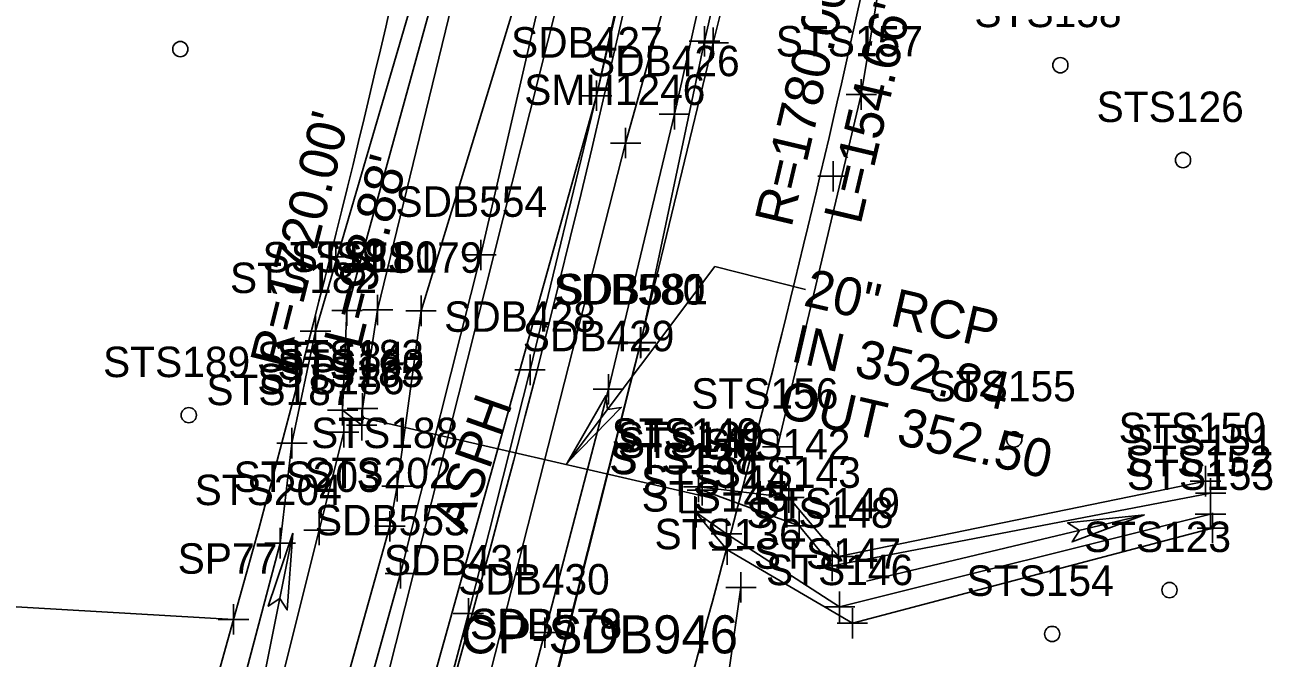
# Model space of a CAD drawing. Extents: x 941041 to 969446, y 397014 to 416764.
# Drawn here: x 951699.7 to 951863.7, y 401936.8 to 402019.9 of the extents above; entities that cross this region are included whole.
import ezdxf

# ---------------------------------------------------------------- set-up
doc = ezdxf.new("R2010")
doc.units = 0
for name, color, linetype in [('SURVEY - CENTERLINE - Preliminary', 7, 'Continuous'), ('SURVEY - CENTERLINE - Preliminary Text', 7, 'Continuous'), ('SURVEY - CONTROL with Text', 7, 'Continuous'), ('SURVEY - DRAINAGE - Area Shapes', 7, 'Continuous'), ('SURVEY - DRAINAGE - Area Shapes Text', 7, 'Continuous'), ('SURVEY - DRAINAGE - Pipes and Culverts', 7, 'Continuous'), ('SURVEY - DRAINAGE - Pipes and Culverts - Points - Locators', 7, 'Continuous'), ('SURVEY - DRAINAGE - Pipes and Culverts - Points - Numbers', 7, 'Continuous'), ('SURVEY - DRAINAGE - Pipes and Culverts Text', 7, 'Continuous'), ('SURVEY - DTM - Breaklines', 7, 'Continuous'), ('SURVEY - DTM - Breaklines - Points - Locators', 7, 'Continuous'), ('SURVEY - DTM - Breaklines - Points - Numbers', 7, 'Continuous'), ('SURVEY - DTM - Spot Points - Locators', 7, 'Continuous'), ('SURVEY - DTM - Spot Points - Point Numbers', 7, 'Continuous'), ('SURVEY - PROPERTY - ROW Lines', 7, 'Continuous'), ('SURVEY - PROPERTY - ROW Lines - Points - Locators', 7, 'Continuous'), ('SURVEY - PROPERTY - ROW Lines - Points - Numbers', 7, 'Continuous'), ('SURVEY - PROPERTY - ROW Lines Text', 7, 'Continuous'), ('SURVEY - PROPERTY - Station and Offset Flags', 7, 'Continuous'), ('SURVEY - TRANSPORTATION - Features', 7, 'Continuous'), ('SURVEY - TRANSPORTATION - Features - Points - Locators', 7, 'Continuous'), ('SURVEY - TRANSPORTATION - Features - Points - Numbers', 7, 'Continuous'), ('SURVEY - TRANSPORTATION - Features Text', 7, 'Continuous'), ('SURVEY - TRANSPORTATION - Roads', 7, 'Continuous'), ('SURVEY - TRANSPORTATION - Roads - Points - Locators', 7, 'Continuous'), ('SURVEY - TRANSPORTATION - Roads - Points - Numbers', 7, 'Continuous'), ('SURVEY - UTILITIES - Telephone (Underground) - Points - Locators', 7, 'Continuous'), ('SURVEY - UTILITIES - Telephone (Underground) - Points - Numbers', 7, 'Continuous'), ('SURVEY - UTILITIES - Telephone (Underground) with Text', 7, 'Continuous'), ('SURVEY - VEGETATION - Features - Points - Locators', 7, 'Continuous'), ('SURVEY - VEGETATION - Features - Points - Numbers', 7, 'Continuous'), ('SURVEY - VEGETATION - Features with Text', 7, 'Continuous')]:
    doc.layers.add(name, color=color, linetype=linetype)

msp = doc.modelspace()

# ---------------------------------------------------------------- linework, layer by layer
at = {"layer": 'SURVEY - CENTERLINE - Preliminary'}
msp.add_arc((950071.59, 402408.54), 1750, 344.25668, 356.86922, dxfattribs=at)
msp.add_arc((950071.59, 402408.54), 1750, 344.25668, 356.86922, dxfattribs=at)
at = {"layer": 'SURVEY - DRAINAGE - Area Shapes'}
msp.add_lwpolyline([(951700.87, 401746.35), (951774.75, 402010.64), (951792.79, 402092.19), (951801.74, 402143.33), (951810.36, 402212.73), (951816.98, 402285.74), (951824.51, 402408.74), (951782.01, 402368.73), (951684.92, 402370.62), (951481.94, 402305.97), (951387.27, 402042.09), (951373.38, 401763.75), (951399.25, 401491.59), (951580.93, 401378.04), (951700.87, 401746.35)], dxfattribs=at)
at = {"layer": 'SURVEY - DRAINAGE - Area Shapes Text'}
for p, q in [((951846.69, 401955.6), (951810.2, 401946.87)), ((951734.87, 401953.2), (951727.48, 401916.42))]:
    msp.add_line(p, q, dxfattribs=at)
for points in [[(951846.69, 401955.6), (951837.2, 401952.05), (951838.18, 401953.56), (951836.61, 401954.53)], [(951734.87, 401953.2), (951734.12, 401943.1), (951733.15, 401944.62), (951731.62, 401943.6)]]:
    msp.add_lwpolyline(points, close=True, dxfattribs=at)
for points in [[(951846.69, 401955.6), (951837.2, 401952.05), (951838.18, 401953.56), (951836.61, 401954.53), (951846.69, 401955.6)], [(951734.87, 401953.2), (951734.12, 401943.1), (951733.15, 401944.62), (951731.62, 401943.6), (951734.87, 401953.2)]]:
    msp.add_lwpolyline(points, dxfattribs=at)
at = {"layer": 'SURVEY - DRAINAGE - Pipes and Culverts'}
msp.add_line((951788.63, 401958.07), (951744.08, 401968.34), dxfattribs=at)
at = {"layer": 'SURVEY - DRAINAGE - Pipes and Culverts - Points - Locators'}
for p, q in [((951744.33, 401968.34), (951743.83, 401968.34)), ((951744.08, 401968.09), (951744.08, 401968.59)), ((951744.08, 401968.34), (951744.08, 401968.34)), ((951744.08, 401968.34), (951744.08, 401968.34)), ((951788.63, 401957.82), (951788.63, 401958.32)), ((951788.88, 401958.07), (951788.38, 401958.07)), ((951788.63, 401958.07), (951788.63, 401958.07)), ((951788.63, 401958.07), (951788.63, 401958.07))]:
    msp.add_line(p, q, dxfattribs=at)
at = {"layer": 'SURVEY - DRAINAGE - Pipes and Culverts Text'}
for p, q in [((951790.26, 401988.2), (951770.76, 401962.22)), ((951802.19, 401985.17), (951790.26, 401988.2))]:
    msp.add_line(p, q, dxfattribs=at)
msp.add_lwpolyline([(951770.93, 401962.45), (951775.96, 401971.24), (951776.18, 401969.45), (951778, 401969.71)], close=True, dxfattribs=at)
msp.add_lwpolyline([(951770.93, 401962.45), (951775.96, 401971.24), (951776.18, 401969.45), (951778, 401969.71), (951770.93, 401962.45)], dxfattribs=at)
at = {"layer": 'SURVEY - DTM - Breaklines'}
for points in [[(951797.83, 402119.16), (951792.79, 402092.19), (951783.96, 402050.25), (951774.75, 402010.64), (951766.01, 401974.63), (951757.91, 401942.64)], [(951782.19, 402115.69), (951778.49, 402118.5), (951773.05, 402116.84), (951764.79, 402071.79), (951753.2, 402032.18), (951737.84, 401979.72), (951734.74, 401965), (951733.2, 401951.87), (951720.43, 401903.54), (951705.73, 401854.46), (951689.89, 401796.87)], [(951776, 402115.05), (951767.08, 402071.03), (951755.24, 402030.75), (951741.96, 401982.43), (951741.39, 401969.33), (951743.91, 401967.37)], [(951777.83, 402114.56), (951769.38, 402071.21), (951757.43, 402029.62), (951745.99, 401982.5), (951744, 401969.57)], [(951798.53, 401964.53), (951809.52, 402010.79), (951816.92, 402055.83)], [(951741.54, 401966.43), (951738.31, 401953.6), (951725.36, 401901.78), (951711.36, 401854), (951694.1, 401793.59)], [(951788.15, 401959.27), (951800, 401957.88), (951806.51, 401950.12), (951854.72, 401960.02)], [(951788.63, 401958.83), (951801.37, 401954.14), (951805.7, 401948.89), (951855.39, 401958.43)], [(951787.66, 401956.03), (951791.91, 401951.02), (951808.35, 401941.36), (951855.64, 401953.86)], [(951787.85, 401955.92), (951791.82, 401953.11), (951806.65, 401943.51), (951855.38, 401955.67)], [(951764.29, 401846.89), (951786.91, 401898.07), (951793.71, 401946.07)], [(951757.91, 401942.64), (951748.91, 401908.74), (951736.59, 401865.48), (951724.5, 401825.07), (951710.74, 401779.65), (951700.87, 401746.35), (951686.15, 401698.24), (951675.84, 401665.07), (951663.6, 401627.53)]]:
    msp.add_lwpolyline(points, dxfattribs=at)
at = {"layer": 'SURVEY - DTM - Breaklines - Points - Locators'}
for p, q in [((951774.75, 402012.64), (951774.75, 402008.64)), ((951809.52, 402012.79), (951809.52, 402008.79)), ((951811.52, 402010.79), (951807.52, 402010.79)), ((951776.75, 402010.64), (951772.75, 402010.64)), ((951745.99, 401984.5), (951745.99, 401980.5)), ((951741.96, 401984.43), (951741.96, 401980.43)), ((951737.84, 401981.72), (951737.84, 401977.72)), ((951743.96, 401982.43), (951739.96, 401982.43)), ((951747.99, 401982.5), (951743.99, 401982.5)), ((951739.84, 401979.72), (951735.84, 401979.72)), ((951766.01, 401976.63), (951766.01, 401972.63)), ((951768.01, 401974.63), (951764.01, 401974.63)), ((951744, 401971.57), (951744, 401967.57)), ((951741.39, 401971.33), (951741.39, 401967.33)), ((951743.39, 401969.33), (951739.39, 401969.33)), ((951741.54, 401968.43), (951741.54, 401964.43)), ((951746, 401969.57), (951742, 401969.57)), ((951743.91, 401969.37), (951743.91, 401965.37)), ((951734.74, 401967), (951734.74, 401963)), ((951745.91, 401967.37), (951741.91, 401967.37)), ((951798.53, 401966.53), (951798.53, 401962.53)), ((951736.74, 401965), (951732.74, 401965)), ((951743.54, 401966.43), (951739.54, 401966.43)), ((951800.53, 401964.53), (951796.53, 401964.53)), ((951854.72, 401962.02), (951854.72, 401958.02)), ((951788.15, 401961.27), (951788.15, 401957.27)), ((951788.63, 401960.83), (951788.63, 401956.83)), ((951800, 401959.88), (951800, 401955.88)), ((951856.72, 401960.02), (951852.72, 401960.02)), ((951855.39, 401960.43), (951855.39, 401956.43)), ((951790.15, 401959.27), (951786.15, 401959.27)), ((951790.63, 401958.83), (951786.63, 401958.83)), ((951857.39, 401958.43), (951853.39, 401958.43)), ((951787.66, 401958.03), (951787.66, 401954.03)), ((951787.85, 401957.92), (951787.85, 401953.92)), ((951802, 401957.88), (951798, 401957.88)), ((951855.38, 401957.67), (951855.38, 401953.67)), ((951738.31, 401955.6), (951738.31, 401951.6)), ((951789.66, 401956.03), (951785.66, 401956.03)), ((951789.85, 401955.92), (951785.85, 401955.92)), ((951791.82, 401955.11), (951791.82, 401951.11)), ((951801.37, 401956.14), (951801.37, 401952.14)), ((951857.38, 401955.67), (951853.38, 401955.67)), ((951855.64, 401955.86), (951855.64, 401951.86)), ((951733.2, 401953.87), (951733.2, 401949.87)), ((951740.31, 401953.6), (951736.31, 401953.6)), ((951803.37, 401954.14), (951799.37, 401954.14)), ((951857.64, 401953.86), (951853.64, 401953.86)), ((951735.2, 401951.87), (951731.2, 401951.87)), ((951793.82, 401953.11), (951789.82, 401953.11)), ((951791.91, 401953.02), (951791.91, 401949.02)), ((951806.51, 401952.12), (951806.51, 401948.12)), ((951793.91, 401951.02), (951789.91, 401951.02)), ((951808.51, 401950.12), (951804.51, 401950.12)), ((951805.7, 401950.89), (951805.7, 401946.89)), ((951807.7, 401948.89), (951803.7, 401948.89)), ((951793.71, 401948.07), (951793.71, 401944.07)), ((951795.71, 401946.07), (951791.71, 401946.07)), ((951806.65, 401945.51), (951806.65, 401941.51)), ((951757.91, 401944.64), (951757.91, 401940.64)), ((951808.65, 401943.51), (951804.65, 401943.51)), ((951759.91, 401942.64), (951755.91, 401942.64)), ((951808.35, 401943.36), (951808.35, 401939.36)), ((951810.35, 401941.36), (951806.35, 401941.36))]:
    msp.add_line(p, q, dxfattribs=at)
at = {"layer": 'SURVEY - DTM - Spot Points - Locators'}
for centre in [(951720.08, 402016.76), (951835.66, 402014.64), (951851.77, 402002.18), (951721.19, 401968.68), (951829.6, 401965.5), (951849.99, 401945.71), (951834.58, 401939.95)]:
    msp.add_circle(centre, 1, dxfattribs=at)
at = {"layer": 'SURVEY - PROPERTY - ROW Lines'}
msp.add_line((951700.1, 401846.16), (951727.07, 401941.86), dxfattribs=at)
for radius, start, end in [(1780, 344.2567, 349.23497), (1720, 344.25665, 347.55036)]:
    msp.add_arc((950071.59, 402408.54), radius, start, end, dxfattribs=at)
at = {"layer": 'SURVEY - PROPERTY - ROW Lines - Points - Locators'}
for p, q in [((951805.81, 402002.06), (951805.81, 401998.06)), ((951807.81, 402000.06), (951803.81, 402000.06)), ((951740.49, 401991.46), (951740.49, 401987.46)), ((951742.49, 401989.46), (951738.49, 401989.46)), ((951727.07, 401943.86), (951727.07, 401939.86)), ((951727.07, 401943.86), (951727.07, 401939.86)), ((951729.07, 401941.86), (951725.07, 401941.86)), ((951729.07, 401941.86), (951725.07, 401941.86))]:
    msp.add_line(p, q, dxfattribs=at)
at = {"layer": 'SURVEY - PROPERTY - Station and Offset Flags'}
msp.add_lwpolyline([(951696.2, 401943.66), (951727.07, 401941.86)], dxfattribs=at)
at = {"layer": 'SURVEY - TRANSPORTATION - Features'}
for points in [[(951675.79, 401624.16), (951689.62, 401669.35), (951702.92, 401710.75), (951719.07, 401764.16), (951733.89, 401807.46), (951746.03, 401851.29), (951757.56, 401893.65), (951769.47, 401934.26), (951780.54, 401978.24), (951788.92, 402017.79), (951798.67, 402060.27), (951805.9, 402088.32), (951820.25, 402109.48), (951827.29, 402114.57), (951836.08, 402117.23), (951846.96, 402118.54), (951887.72, 402117.23), (951930.22, 402116.66), (951949.95, 402115.23)], [(951783.41, 402113.66), (951773.01, 402070.43), (951765.12, 402026.3), (951751.7, 401982.38), (951748.54, 401959.36), (951747.61, 401954.09), (951732.37, 401899.63), (951719.06, 401852.61), (951700.52, 401791.3)]]:
    msp.add_lwpolyline(points, dxfattribs=at)
at = {"layer": 'SURVEY - TRANSPORTATION - Features - Points - Locators'}
for p, q in [((951788.92, 402019.79), (951788.92, 402015.79)), ((951790.92, 402017.79), (951786.92, 402017.79)), ((951751.7, 401984.38), (951751.7, 401980.38)), ((951753.7, 401982.38), (951749.7, 401982.38)), ((951780.54, 401980.24), (951780.54, 401976.24)), ((951782.54, 401978.24), (951778.54, 401978.24)), ((951748.54, 401961.36), (951748.54, 401957.36)), ((951750.54, 401959.36), (951746.54, 401959.36)), ((951747.61, 401956.09), (951747.61, 401952.09)), ((951749.61, 401954.09), (951745.61, 401954.09))]:
    msp.add_line(p, q, dxfattribs=at)
at = {"layer": 'SURVEY - TRANSPORTATION - Roads'}
for points in [[(951653.71, 401629), (951663.99, 401661.47), (951676.55, 401700.93), (951688.99, 401740.96), (951695.96, 401764.68), (951709.72, 401811.02), (951723.69, 401856.79), (951737.95, 401908.2), (951749, 401947.9), (951759.57, 401989.73), (951769.34, 402032.18), (951778.56, 402072.61), (951787.08, 402114.89), (951791.97, 402145.34)], [(951767.97, 401940.13), (951776.3, 401972.08), (951784.97, 402008.2), (951794.05, 402048.71), (951802.92, 402089.66), (951806.32, 402097.55), (951809.73, 402101.66), (951813.8, 402105.8), (951817.65, 402109.42), (951821.71, 402112.8), (951827.21, 402115.87), (951833.63, 402118.37), (951838.58, 402120.18), (951886.58, 402119.65), (951904.11, 402119.66), (951923.47, 402118.86), (951966.23, 402118.17), (952009.09, 402118.59), (952048.77, 402119.06), (952091.14, 402119.1), (952133.4, 402119.31), (952173.02, 402119.91)], [(951767.97, 401940.13), (951758.88, 401905.81), (951746.53, 401862.77), (951735.05, 401824.61), (951720.68, 401776.78), (951710.89, 401743.47), (951696.93, 401696.24), (951686.06, 401663.21), (951673.23, 401624.17)]]:
    msp.add_lwpolyline(points, dxfattribs=at)
at = {"layer": 'SURVEY - TRANSPORTATION - Roads - Points - Locators'}
for p, q in [((951784.97, 402010.2), (951784.97, 402006.2)), ((951786.97, 402008.2), (951782.97, 402008.2)), ((951759.57, 401991.73), (951759.57, 401987.73)), ((951761.57, 401989.73), (951757.57, 401989.73)), ((951776.3, 401974.08), (951776.3, 401970.08)), ((951778.3, 401972.08), (951774.3, 401972.08)), ((951749, 401949.9), (951749, 401945.9)), ((951751, 401947.9), (951747, 401947.9)), ((951767.97, 401942.13), (951767.97, 401938.13)), ((951769.97, 401940.13), (951765.97, 401940.13))]:
    msp.add_line(p, q, dxfattribs=at)
at = {"layer": 'SURVEY - UTILITIES - Telephone (Underground) - Points - Locators'}
for p, q in [((951790.08, 402019.6), (951790.08, 402015.6)), ((951792.08, 402017.6), (951788.08, 402017.6)), ((951780.52, 401980.19), (951780.52, 401976.19)), ((951782.52, 401978.19), (951778.52, 401978.19))]:
    msp.add_line(p, q, dxfattribs=at)
at = {"layer": 'SURVEY - UTILITIES - Telephone (Underground) with Text'}
msp.add_lwpolyline([(951675.67, 401624.13), (951689.59, 401669.37), (951703.07, 401710.71), (951720.12, 401764.1), (951733.81, 401807.44), (951746.55, 401851.21), (951757.58, 401893.7), (951769.37, 401934.25), (951780.52, 401978.19), (951790.08, 402017.6), (951800.61, 402059.81), (951807.85, 402087.82), (951816.21, 402101.76), (951821.18, 402110.93), (951824.62, 402114.63), (951838.69, 402134.02), (951847.71, 402149.16), (951851.39, 402155.38), (951853.37, 402158.34), (951855.89, 402160.98), (951857.9, 402163.71), (951858.89, 402164.66)], dxfattribs=at)
at = {"layer": 'SURVEY - VEGETATION - Features - Points - Locators'}
for p, q in [((951778.56, 402006.42), (951778.56, 402002.42)), ((951780.56, 402004.42), (951776.56, 402004.42))]:
    msp.add_line(p, q, dxfattribs=at)
at = {"layer": 'SURVEY - VEGETATION - Features with Text'}
for points in [[(951632.93, 402174.93), (951738.89, 402152.62), (951790.61, 402106.12), (951729.59, 401864.28), (951697.64, 401757.85)], [(951714.09, 401768.85), (951750.19, 401893.25), (951778.56, 402004.42), (951806.16, 402103.14), (951846.61, 402130.55), (951885.76, 402132.58), (951962.56, 402125.95), (952043.27, 402137.22), (952112.19, 402128.96)]]:
    msp.add_lwpolyline(points, dxfattribs=at)

# ---------------------------------------------------------------- texts
at = {"layer": 'SURVEY - CENTERLINE - Preliminary Text'}
msp.add_text('SR 222 CL STA 53+00.07 =', height=7, rotation=81.573, dxfattribs=at).set_placement((951862.34, 401870.21))
at = {"layer": 'SURVEY - CONTROL with Text'}
msp.add_text('CP-SDB946', height=5, dxfattribs=at).set_placement((951756.91, 401937.4))
at = {"layer": 'SURVEY - DRAINAGE - Pipes and Culverts - Points - Numbers'}
for s, p in [('STS162', (951732.84, 401973.34)), ('STS141', (951777.55, 401963.07))]:
    msp.add_text(s, height=4, dxfattribs=at).set_placement(p)
at = {"layer": 'SURVEY - DRAINAGE - Pipes and Culverts Text'}
for s, p in [('20" RCP', (951801.77, 401983.11)), ('IN 352.84', (951800.08, 401975.8)), ('OUT 352.50', (951798.4, 401968.5))]:
    msp.add_text(s, height=4.998, rotation=347.0054, dxfattribs=at).set_placement(p)
at = {"layer": 'SURVEY - DTM - Breaklines - Points - Numbers'}
for s, p in [('SDB427', (951763.51, 402015.64)), ('STS157', (951798.28, 402015.79)), ('STS181', (951730.88, 401987.43)), ('STS180', (951734.58, 401987.5)), ('STS182', (951726.6, 401984.72)), ('SDB428', (951754.73, 401979.63)), ('STS184', (951730.15, 401974.33)), ('STS183', (951732.76, 401974.57)), ('STS185', (951732.67, 401972.37)), ('STS186', (951730.19, 401971.43)), ('STS187', (951723.5, 401970)), ('STS156', (951787.18, 401969.53)), ('STS140', (951776.73, 401964.27)), ('STS150', (951843.31, 401965.02)), ('STS139', (951777.37, 401963.83)), ('STS142', (951788.76, 401962.88)), ('STS151', (951844.31, 401963.43)), ('STS137', (951776.42, 401961.03)), ('STS138', (951776.57, 401960.92)), ('STS143', (951790.13, 401959.14)), ('STS152', (951844.14, 401960.67)), ('STS203', (951727.07, 401958.6)), ('STS144', (951780.58, 401958.11)), ('STS153', (951844.4, 401958.86)), ('STS204', (951721.96, 401956.87)), ('STS145', (951780.67, 401956.02)), ('STS149', (951795.26, 401955.12)), ('STS148', (951794.41, 401953.89)), ('STS136', (951782.36, 401951.07)), ('SDB431', (951746.82, 401947.64)), ('STS147', (951795.41, 401948.51)), ('STS146', (951797, 401946.36))]:
    msp.add_text(s, height=4, dxfattribs=at).set_placement(p)
at = {"layer": 'SURVEY - DTM - Spot Points - Point Numbers'}
for s, p in [('STS158', (951824.37, 402019.64)), ('STS126', (951840.42, 402007.18)), ('STS189', (951709.93, 401973.68)), ('STS155', (951818.36, 401970.5)), ('STS123', (951838.75, 401950.71)), ('STS154', (951823.34, 401944.95))]:
    msp.add_text(s, height=4, dxfattribs=at).set_placement(p)
at = {"layer": 'SURVEY - PROPERTY - ROW Lines - Points - Numbers'}
msp.add_text('SP77', height=4, dxfattribs=at).set_placement((951719.73, 401947.86))
at = {"layer": 'SURVEY - PROPERTY - ROW Lines Text'}
for s, rotation, p in [("R=1780.00'", 76.7458, (951800.33, 401993.21)), ("L=154.66'", 76.7458, (951809.41, 401993.58)), ("R=1720.00'", 75.9035, (951734.03, 401974.6)), ("L=98.88'", 75.9035, (951743.71, 401977.2))]:
    msp.add_text(s, height=5, rotation=rotation, dxfattribs=at).set_placement(p)
at = {"layer": 'SURVEY - TRANSPORTATION - Features - Points - Numbers'}
for s, p in [('STS179', (951740.44, 401987.38)), ('SDB581', (951769.46, 401983.24)), ('STS188', (951737.25, 401964.36)), ('STS202', (951736.37, 401959.09)), ('SDB578', (951758.19, 401939.26))]:
    msp.add_text(s, height=4, dxfattribs=at).set_placement(p)
at = {"layer": 'SURVEY - TRANSPORTATION - Features Text'}
msp.add_text('ASPH', height=5, rotation=70.5792, dxfattribs=at).set_placement((951757.7, 401953.01))
at = {"layer": 'SURVEY - TRANSPORTATION - Roads - Points - Numbers'}
for s, p in [('SDB426', (951773.62, 402013.2)), ('SDB554', (951748.33, 401994.73)), ('SDB429', (951765.05, 401977.08)), ('SDB553', (951737.76, 401952.9)), ('SDB430', (951756.56, 401945.13))]:
    msp.add_text(s, height=4, dxfattribs=at).set_placement(p)
at = {"layer": 'SURVEY - UTILITIES - Telephone (Underground) - Points - Numbers'}
for s, p in [('SDB580', (951769.11, 401983.19)), ('SDB579', (951758.12, 401939.25))]:
    msp.add_text(s, height=4, dxfattribs=at).set_placement(p)
at = {"layer": 'SURVEY - VEGETATION - Features - Points - Numbers'}
msp.add_text('SMH1246', height=4, dxfattribs=at).set_placement((951765.25, 402009.42))

doc.saveas('drawing.dxf')
